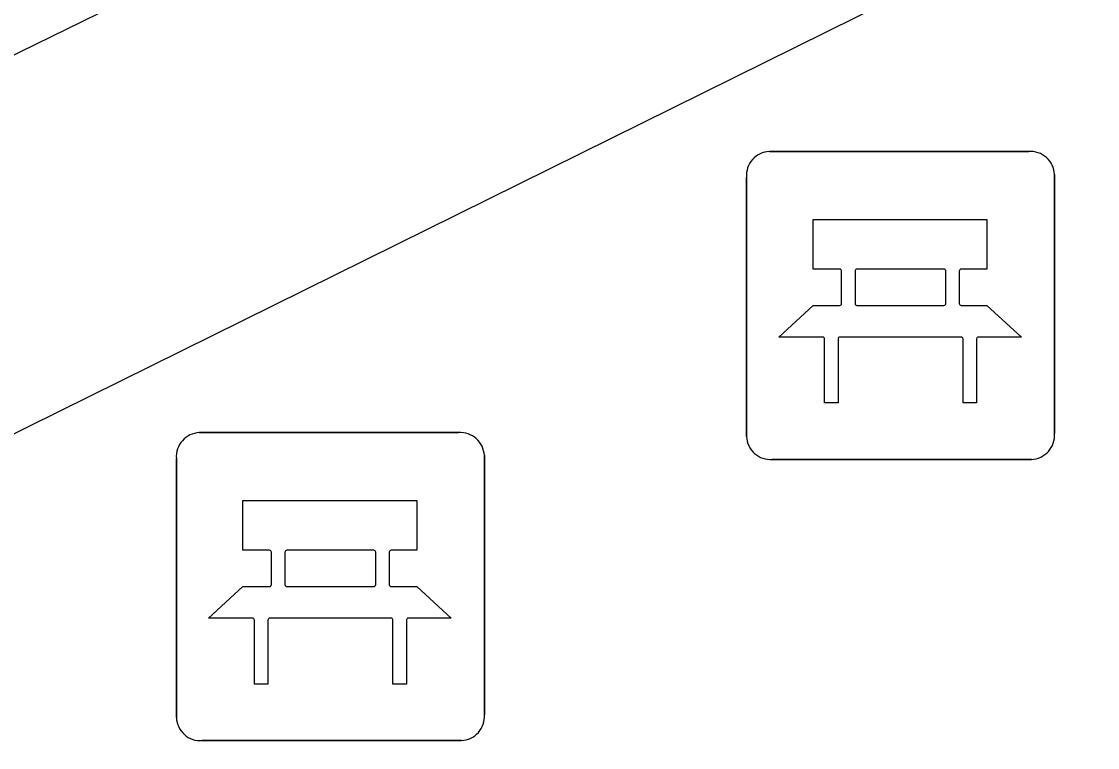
# Model space of a CAD drawing. Extents: x 160457 to 162082, y 388340 to 389736.
# Drawn here: x 160973.91 to 160977.4, y 388889.782 to 388892.137 of the extents above; entities that cross this region are included whole.
import ezdxf

# ---------------------------------------------------------------- set-up
doc = ezdxf.new("R2010")
doc.units = 0
doc.layers.add('IMGEO_Bank', color=7, linetype='Continuous')
doc.layers.add('IMGEO_Voetpad_open', color=7, linetype='Continuous')

msp = doc.modelspace()

# ---------------------------------------------------------------- linework, layer by layer
at = {"layer": 'IMGEO_Bank'}
for p, q in [((160976.3359, 388891.7155), (160977.1768, 388891.7155)), ((160977.1768, 388891.7155), (160976.3359, 388891.7155)), ((160976.2615, 388890.7909), (160976.2615, 388891.6318)), ((160976.2615, 388891.6318), (160976.2615, 388890.7909)), ((160977.2605, 388891.6411), (160977.2605, 388890.8002)), ((160977.2605, 388890.8002), (160977.2605, 388891.6411)), ((160976.5701, 388891.2224), (160976.5701, 388891.3276)), ((160976.6137, 388891.3276), (160976.6137, 388891.2224)), ((160976.902, 388891.334), (160976.62, 388891.334)), ((160976.9083, 388891.2224), (160976.9083, 388891.3276)), ((160976.9519, 388891.3276), (160976.9519, 388891.2224)), ((160976.62, 388891.216), (160976.902, 388891.216)), ((160976.9578, 388891.1137), (160976.5647, 388891.1137)), ((160974.4869, 388890.8035), (160975.3278, 388890.8035)), ((160975.3278, 388890.8035), (160974.4869, 388890.8035)), ((160974.4125, 388889.8789), (160974.4125, 388890.7198)), ((160974.4125, 388890.7198), (160974.4125, 388889.8789)), ((160975.4115, 388890.7291), (160975.4115, 388889.8882)), ((160975.4115, 388889.8882), (160975.4115, 388890.7291)), ((160977.1861, 388890.7165), (160976.3452, 388890.7165)), ((160976.3452, 388890.7165), (160977.1861, 388890.7165)), ((160974.7211, 388890.3104), (160974.7211, 388890.4156)), ((160974.7647, 388890.4156), (160974.7647, 388890.3104)), ((160975.053, 388890.422), (160974.771, 388890.422)), ((160975.0593, 388890.3104), (160975.0593, 388890.4156)), ((160975.1029, 388890.4156), (160975.1029, 388890.3104)), ((160974.771, 388890.304), (160975.053, 388890.304)), ((160975.1088, 388890.2017), (160974.7157, 388890.2017)), ((160975.3371, 388889.8045), (160974.4962, 388889.8045)), ((160974.4962, 388889.8045), (160975.3371, 388889.8045))]:
    msp.add_line(p, q, dxfattribs=at)
for points in [[(160976.5637, 388891.334), (160976.4776, 388891.334), (160976.4776, 388891.495), (160977.0415, 388891.495), (160977.0415, 388891.334), (160976.9583, 388891.334)], [(160976.5084, 388891.1137), (160976.366, 388891.1137), (160976.4776, 388891.216), (160976.5637, 388891.216)], [(160976.9583, 388891.216), (160977.0415, 388891.216), (160977.1531, 388891.1137), (160977.0141, 388891.1137)], [(160976.5584, 388891.1073), (160976.5584, 388890.8998), (160976.5148, 388890.8998), (160976.5148, 388891.1073)], [(160977.0077, 388891.1073), (160977.0077, 388890.8998), (160976.9641, 388890.8998), (160976.9641, 388891.1073)], [(160974.7147, 388890.422), (160974.6286, 388890.422), (160974.6286, 388890.583), (160975.1925, 388890.583), (160975.1925, 388890.422), (160975.1093, 388890.422)], [(160974.6594, 388890.2017), (160974.517, 388890.2017), (160974.6286, 388890.304), (160974.7147, 388890.304)], [(160975.1093, 388890.304), (160975.1925, 388890.304), (160975.3041, 388890.2017), (160975.1651, 388890.2017)], [(160974.7094, 388890.1953), (160974.7094, 388889.9878), (160974.6658, 388889.9878), (160974.6658, 388890.1953)], [(160975.1587, 388890.1953), (160975.1587, 388889.9878), (160975.1151, 388889.9878), (160975.1151, 388890.1953)]]:
    msp.add_lwpolyline(points, dxfattribs=at)
for centre, radius, start, end in [((160976.3392, 388891.6376), 0.0779, 92.4484, 184.2845), ((160976.3392, 388891.6376), 0.0779, 92.4484, 184.2845), ((160977.1826, 388891.6378), 0.0779, 2.4484, 94.2845), ((160977.1826, 388891.6378), 0.0779, 2.4484, 94.2845), ((160976.5634, 388891.3273), 0.00671, 2.8957, 87.1043), ((160976.6204, 388891.3273), 0.00671, 92.8957, 177.1043), ((160976.9016, 388891.3273), 0.00671, 2.8957, 87.1043), ((160976.9586, 388891.3273), 0.00671, 92.8957, 177.1043), ((160976.5634, 388891.2227), 0.00671, 272.8957, 357.1043), ((160976.6204, 388891.2227), 0.00671, 182.8957, 267.1043), ((160976.9016, 388891.2227), 0.00671, 272.8957, 357.1043), ((160976.9586, 388891.2227), 0.00671, 182.8957, 267.1043), ((160976.5081, 388891.107), 0.00671, 2.8957, 87.1043), ((160976.5651, 388891.107), 0.00671, 92.8957, 177.1043), ((160976.9574, 388891.107), 0.00671, 2.8957, 87.1043), ((160977.0144, 388891.107), 0.00671, 92.8957, 177.1043), ((160974.4902, 388890.7256), 0.0779, 92.4484, 184.2845), ((160974.4902, 388890.7256), 0.0779, 92.4484, 184.2845), ((160975.3336, 388890.7258), 0.0779, 2.4484, 94.2845), ((160975.3336, 388890.7258), 0.0779, 2.4484, 94.2845), ((160976.3394, 388890.7942), 0.0779, 182.4484, 274.2845), ((160976.3394, 388890.7942), 0.0779, 182.4484, 274.2845), ((160977.1828, 388890.7944), 0.0779, 272.4484, 4.2845), ((160977.1828, 388890.7944), 0.0779, 272.4484, 4.2845), ((160974.7144, 388890.4153), 0.00671, 2.8957, 87.1043), ((160974.7714, 388890.4153), 0.00671, 92.8957, 177.1043), ((160975.0526, 388890.4153), 0.00671, 2.8957, 87.1043), ((160975.1096, 388890.4153), 0.00671, 92.8957, 177.1043), ((160974.7144, 388890.3107), 0.00671, 272.8957, 357.1043), ((160974.7714, 388890.3107), 0.00671, 182.8957, 267.1043), ((160975.0526, 388890.3107), 0.00671, 272.8957, 357.1043), ((160975.1096, 388890.3107), 0.00671, 182.8957, 267.1043), ((160974.6591, 388890.195), 0.00671, 2.8957, 87.1043), ((160974.7161, 388890.195), 0.00671, 92.8957, 177.1043), ((160975.1084, 388890.195), 0.00671, 2.8957, 87.1043), ((160975.1654, 388890.195), 0.00671, 92.8957, 177.1043), ((160975.3338, 388889.8824), 0.0779, 272.4484, 4.2845), ((160975.3338, 388889.8824), 0.0779, 272.4484, 4.2845), ((160974.4904, 388889.8822), 0.0779, 182.4484, 274.2845), ((160974.4904, 388889.8822), 0.0779, 182.4484, 274.2845)]:
    msp.add_arc(centre, radius, start, end, dxfattribs=at)
at = {"layer": 'IMGEO_Voetpad_open'}
for points in [[(160971.404, 388890.799), (160971.965, 388891.089), (160979.521, 388894.789)], [(160979.97, 388893.785), (160977.814, 388892.744), (160972.138, 388889.936), (160971.873, 388889.782)]]:
    msp.add_lwpolyline(points, dxfattribs=at)

doc.saveas('drawing.dxf')
